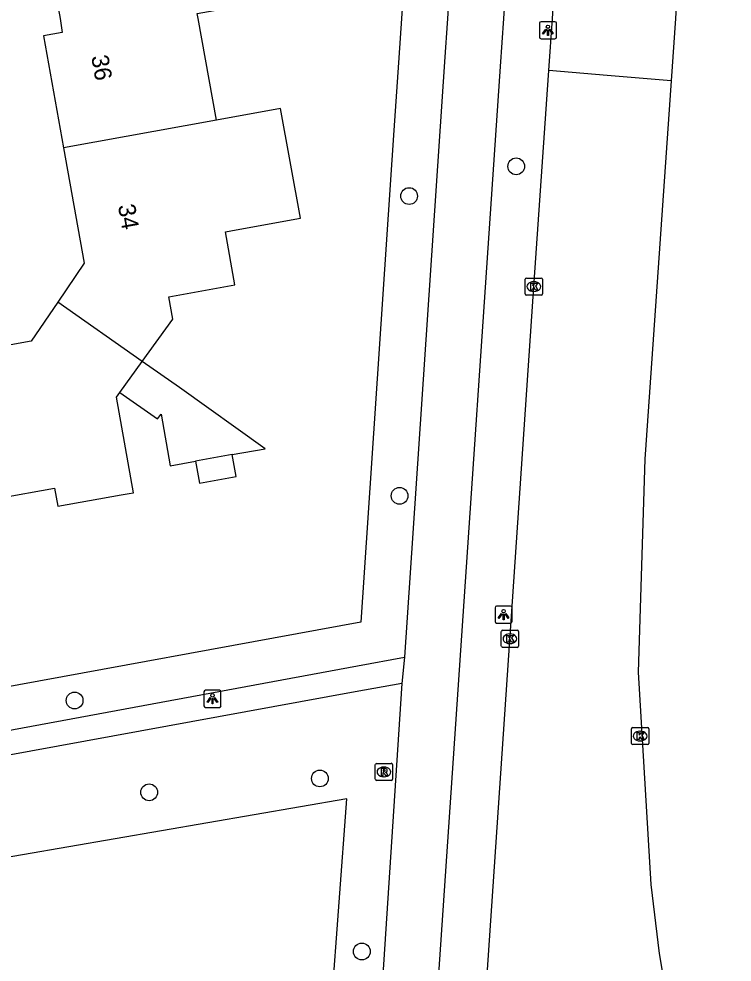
# Model space of a CAD drawing. Extents: x 157793 to 159380, y 380882 to 382313.
# Drawn here: x 158968.6 to 159010.2, y 381445 to 381500 of the extents above; entities that cross this region are included whole.
import ezdxf

# ---------------------------------------------------------------- set-up
doc = ezdxf.new("R2010")
doc.units = 0
for name, color, linetype in [('IMGEO_Boom', 7, 'Continuous'), ('IMGEO_Fietspad_gesloten', 7, 'Continuous'), ('IMGEO_Groenvoorziening', 7, 'Continuous'), ('IMGEO_Kolk', 7, 'Continuous'), ('IMGEO_Lichtpunt', 7, 'Continuous'), ('IMGEO_Pand', 7, 'Continuous'), ('IMGEO_Pand_nummerreeks', 7, 'Continuous'), ('IMGEO_Rijbaan_lokaal_gesloten', 7, 'Continuous'), ('IMGEO_Rioolput', 7, 'Continuous'), ('IMGEO_Voetpad_halfverhard', 7, 'Continuous')]:
    doc.layers.add(name, color=color, linetype=linetype)

msp = doc.modelspace()

# ---------------------------------------------------------------- linework, layer by layer
at = {"layer": 'IMGEO_Boom'}
for centre in [(158997.644, 381491.385), (158991.395, 381489.653), (158990.842, 381472.173), (158971.891, 381460.234), (158986.194, 381455.692), (158976.236, 381454.883), (158988.64, 381445.598)]:
    msp.add_circle(centre, 0.489, dxfattribs=at)
at = {"layer": 'IMGEO_Fietspad_gesloten'}
for points in [[(158997.109, 381551.383), (158993.638, 381500), (158993.468, 381497.486), (158991.123, 381462.773)], [(158997.115, 381503.094), (158996.904, 381500), (158996.714, 381497.212), (158994.003, 381457.434), (158991.656, 381422.841), (158990.315, 381405.271), (158989.136, 381394.868), (158987.826, 381385.016)], [(158991.123, 381462.773), (158990.963, 381461.235)], [(158990.963, 381461.235), (158987.347, 381405.491), (158983.544, 381377.688), (158982.728, 381370.037)]]:
    msp.add_lwpolyline(points, dxfattribs=at)
at = {"layer": 'IMGEO_Groenvoorziening'}
for points in [[(158993.05, 381562.869), (158993.269, 381562.906), (158994.794, 381555.548), (158990.957, 381500), (158990.799, 381497.712), (158990.488, 381493.203), (158988.58, 381464.812), (158966.077, 381460.685), (158942.274, 381456.504)], [(158985.983, 381430.403), (158987.763, 381454.509), (158944.522, 381447.039)]]:
    msp.add_lwpolyline(points, dxfattribs=at)
at = {"layer": 'IMGEO_Kolk'}
for p, q in [((158998.167, 381483.948), (158998.167, 381484.8)), ((158998.242, 381484.874), (158999.094, 381484.874)), ((158998.655, 381484.654), (158998.68, 381484.654)), ((158999.168, 381484.8), (158999.168, 381483.948)), ((158998.678, 381484.094), (158998.653, 381484.094)), ((158999.094, 381483.874), (158998.242, 381483.874)), ((158996.774, 381463.41), (158996.774, 381464.262)), ((158996.849, 381464.336), (158997.701, 381464.336)), ((158997.262, 381464.116), (158997.287, 381464.116)), ((158997.775, 381464.262), (158997.775, 381463.41)), ((158997.285, 381463.556), (158997.26, 381463.556)), ((158997.701, 381463.336), (158996.849, 381463.336)), ((159004.443, 381458.662), (159005.295, 381458.662)), ((159004.368, 381457.736), (159004.368, 381458.588)), ((159004.856, 381458.442), (159004.881, 381458.442)), ((159005.369, 381458.588), (159005.369, 381457.736)), ((159005.295, 381457.662), (159004.443, 381457.662)), ((159004.879, 381457.882), (159004.854, 381457.882))]:
    msp.add_line(p, q, dxfattribs=at)
for points in [[(158998.167, 381483.948), (158998.167, 381484.8)], [(158998.242, 381484.874), (158999.094, 381484.874)], [(158998.488, 381484.574), (158998.611, 381484.574), (158998.611, 381484.423), (158998.741, 381484.574), (158998.905, 381484.574), (158998.759, 381484.423), (158998.912, 381484.174), (158998.76, 381484.174), (158998.675, 381484.338), (158998.611, 381484.271), (158998.611, 381484.174), (158998.488, 381484.174), (158998.488, 381484.574)], [(158999.168, 381484.8), (158999.168, 381483.948)], [(158999.094, 381483.874), (158998.242, 381483.874)], [(158996.774, 381463.41), (158996.774, 381464.262)], [(158996.849, 381464.336), (158997.701, 381464.336)], [(158997.775, 381464.262), (158997.775, 381463.41)], [(158997.095, 381464.036), (158997.218, 381464.036), (158997.218, 381463.885), (158997.348, 381464.036), (158997.512, 381464.036), (158997.366, 381463.885), (158997.519, 381463.636), (158997.367, 381463.636), (158997.282, 381463.8), (158997.218, 381463.733), (158997.218, 381463.636), (158997.095, 381463.636), (158997.095, 381464.036)], [(158997.701, 381463.336), (158996.849, 381463.336)], [(159004.443, 381458.662), (159005.295, 381458.662)], [(159004.368, 381457.736), (159004.368, 381458.588)], [(159004.689, 381458.362), (159004.812, 381458.362), (159004.812, 381458.211), (159004.942, 381458.362), (159005.106, 381458.362), (159004.96, 381458.211), (159005.113, 381457.962), (159004.961, 381457.962), (159004.876, 381458.126), (159004.812, 381458.059), (159004.812, 381457.962), (159004.689, 381457.962), (159004.689, 381458.362)], [(159005.369, 381458.588), (159005.369, 381457.736)], [(159005.295, 381457.662), (159004.443, 381457.662)]]:
    msp.add_lwpolyline(points, dxfattribs=at)
for centre, start, end in [((158998.244, 381484.798), 91.552, 178.448), ((158998.244, 381484.798), 91.552, 178.448), ((158999.092, 381484.798), 1.552, 88.448), ((158999.092, 381484.798), 1.552, 88.448), ((158998.244, 381483.95), 181.552, 268.448), ((158998.244, 381483.95), 181.552, 268.448), ((158999.092, 381483.95), 271.552, 358.448), ((158999.092, 381483.95), 271.552, 358.448), ((158996.851, 381464.26), 91.552, 178.448), ((158996.851, 381464.26), 91.552, 178.448), ((158997.699, 381464.26), 1.552, 88.448), ((158997.699, 381464.26), 1.552, 88.448), ((158996.851, 381463.412), 181.552, 268.448), ((158996.851, 381463.412), 181.552, 268.448), ((158997.699, 381463.412), 271.552, 358.448), ((158997.699, 381463.412), 271.552, 358.448), ((159004.445, 381458.586), 91.552, 178.448), ((159004.445, 381458.586), 91.552, 178.448), ((159005.293, 381458.586), 1.552, 88.448), ((159005.293, 381458.586), 1.552, 88.448), ((159004.445, 381457.738), 181.552, 268.448), ((159004.445, 381457.738), 181.552, 268.448), ((159005.293, 381457.738), 271.552, 358.448), ((159005.293, 381457.738), 271.552, 358.448)]:
    msp.add_arc(centre, 0.0765, start, end, dxfattribs=at)
for centre, major_axis, ratio, start_param, end_param in [((158998.654, 381484.374), (-0.387, 0.002), 0.722429, 4.712389, 7.853982), ((158998.679, 381484.374), (-0.39, 0.002), 0.717154, 1.570796, 4.712389), ((158997.261, 381463.836), (-0.387, 0.002), 0.722429, 4.712389, 7.853982), ((158997.286, 381463.836), (-0.39, 0.002), 0.717154, 1.570796, 4.712389), ((159004.855, 381458.162), (-0.387, 0.002), 0.722429, 4.712389, 7.853982), ((159004.88, 381458.162), (-0.39, 0.002), 0.717154, 1.570796, 4.712389)]:
    msp.add_ellipse(centre, major_axis=major_axis, ratio=ratio, start_param=start_param, end_param=end_param, dxfattribs=at)
at = {"layer": 'IMGEO_Lichtpunt'}
for p, q in [((158998.994, 381499.727), (158998.994, 381498.92)), ((158998.994, 381499.727), (158998.994, 381498.92)), ((158999.896, 381499.822), (158999.088, 381499.822)), ((158999.896, 381499.822), (158999.088, 381499.822)), ((158999.99, 381498.92), (158999.99, 381499.727)), ((158999.99, 381498.92), (158999.99, 381499.727)), ((158999.088, 381498.826), (158999.896, 381498.826)), ((158999.088, 381498.826), (158999.896, 381498.826)), ((158997.31, 381465.745), (158996.502, 381465.745)), ((158997.31, 381465.745), (158996.502, 381465.745)), ((158996.408, 381465.65), (158996.408, 381464.843)), ((158996.408, 381465.65), (158996.408, 381464.843)), ((158997.404, 381464.843), (158997.404, 381465.65)), ((158997.404, 381464.843), (158997.404, 381465.65)), ((158996.502, 381464.749), (158997.31, 381464.749)), ((158996.502, 381464.749), (158997.31, 381464.749)), ((158980.333, 381460.834), (158979.525, 381460.834)), ((158980.333, 381460.834), (158979.525, 381460.834)), ((158979.431, 381460.739), (158979.431, 381459.932)), ((158979.431, 381460.739), (158979.431, 381459.932)), ((158980.427, 381459.932), (158980.427, 381460.739)), ((158980.427, 381459.932), (158980.427, 381460.739)), ((158979.525, 381459.838), (158980.333, 381459.838)), ((158979.525, 381459.838), (158980.333, 381459.838))]:
    msp.add_line(p, q, dxfattribs=at)
for points in [[(158999.368, 381499.391), (158999.407, 381499.363), (158999.219, 381499.101), (158999.181, 381499.128), (158999.368, 381499.391)], [(158999.47, 381499.343), (158999.517, 381499.343), (158999.517, 381499.021), (158999.47, 381499.021), (158999.47, 381499.343)], [(158999.58, 381499.363), (158999.618, 381499.39), (158999.805, 381499.128), (158999.766, 381499.1), (158999.58, 381499.363)], [(158996.782, 381465.314), (158996.821, 381465.286), (158996.633, 381465.024), (158996.595, 381465.051), (158996.782, 381465.314)], [(158996.884, 381465.266), (158996.931, 381465.266), (158996.931, 381464.944), (158996.884, 381464.944), (158996.884, 381465.266)], [(158996.994, 381465.286), (158997.032, 381465.313), (158997.219, 381465.051), (158997.18, 381465.023), (158996.994, 381465.286)], [(158979.805, 381460.403), (158979.844, 381460.375), (158979.656, 381460.113), (158979.618, 381460.14), (158979.805, 381460.403)], [(158979.907, 381460.355), (158979.954, 381460.355), (158979.954, 381460.033), (158979.907, 381460.033), (158979.907, 381460.355)], [(158980.017, 381460.375), (158980.055, 381460.402), (158980.242, 381460.14), (158980.203, 381460.112), (158980.017, 381460.375)]]:
    msp.add_lwpolyline(points, dxfattribs=at)
for centre in [(158999.493, 381499.525), (158996.907, 381465.448), (158979.93, 381460.537)]:
    msp.add_circle(centre, 0.0994, dxfattribs=at)
for centre, start, end in [((158999.088, 381499.727), 90, 180), ((158999.088, 381499.727), 90, 180), ((158999.896, 381499.727), 0, 90), ((158999.896, 381499.727), 0, 90), ((158999.088, 381498.92), 180, 270), ((158999.088, 381498.92), 180, 270), ((158999.896, 381498.92), 270, 0), ((158999.896, 381498.92), 270, 360), ((158996.502, 381465.65), 90, 180), ((158996.502, 381465.65), 90, 180), ((158997.31, 381465.65), 0, 90), ((158997.31, 381465.65), 0, 90), ((158996.502, 381464.843), 180, 270), ((158996.502, 381464.843), 180, 270), ((158997.31, 381464.843), 270, 0), ((158997.31, 381464.843), 270, 360), ((158979.525, 381460.739), 90, 180), ((158979.525, 381460.739), 90, 180), ((158980.333, 381460.739), 0, 90), ((158980.333, 381460.739), 0, 90), ((158979.525, 381459.932), 180, 270), ((158979.525, 381459.932), 180, 270), ((158980.333, 381459.932), 270, 0), ((158980.333, 381459.932), 270, 360)]:
    msp.add_arc(centre, 0.0946, start, end, dxfattribs=at)
at = {"layer": 'IMGEO_Pand'}
for points in [[(158970.649, 381502.22), (158971.054, 381500), (158971.17, 381499.2), (158970.075, 381499.003), (158971.246, 381492.474)], [(158980.165, 381494.083), (158979.098, 381500), (158979.045, 381500.292), (158983.55, 381501.115), (158983.447, 381501.677)], [(158975.838, 381480.013), (158977.614, 381482.471), (158977.38, 381483.778), (158981.243, 381484.471), (158980.687, 381487.568), (158981.319, 381487.681), (158985.054, 381488.355), (158983.899, 381494.757), (158980.165, 381494.083)], [(158980.165, 381494.083), (158971.246, 381492.474)], [(158971.246, 381492.474), (158972.453, 381485.747), (158970.909, 381483.467)], [(158970.909, 381483.467), (158969.367, 381481.191), (158962.671, 381479.99)], [(158975.838, 381480.013), (158970.909, 381483.467)], [(158974.532, 381478.206), (158975.838, 381480.013)], [(158981.08, 381474.573), (158983, 381474.918), (158978.013, 381478.489), (158975.838, 381480.013)], [(158964.206, 381471.447), (158970.721, 381472.616), (158970.91, 381471.563), (158974.609, 381472.226), (158975.072, 381472.309), (158975.33, 381472.355), (158974.33, 381477.927), (158974.532, 381478.206)], [(158974.532, 381478.206), (158976.734, 381476.664), (158976.929, 381476.942), (158977.465, 381473.926), (158978.944, 381474.191)], [(158981.08, 381474.573), (158978.944, 381474.191)], [(158978.944, 381474.191), (158979.17, 381472.918), (158981.306, 381473.297), (158981.08, 381474.573)]]:
    msp.add_lwpolyline(points, dxfattribs=at)
at = {"layer": 'IMGEO_Rijbaan_lokaal_gesloten'}
for points in [[(158999.546, 381496.973), (158999.757, 381500), (159000, 381503.492), (159000.099, 381504.914), (159001.365, 381524.362), (159002.68, 381543.8)], [(159008.546, 381525.177), (159008.195, 381521.4), (159006.931, 381500), (159006.678, 381496.371)], [(158994.631, 381424.35), (158995.889, 381443.392), (158998.669, 381484.367), (158999.546, 381496.973)], [(159006.678, 381496.371), (159002.939, 381496.687), (158999.546, 381496.973)], [(159006.678, 381496.371), (159005.138, 381474.302), (159004.763, 381461.892), (159005.498, 381449.499), (159005.977, 381445.475), (159008.181, 381432.472), (159010.233, 381424.488)]]:
    msp.add_lwpolyline(points, dxfattribs=at)
at = {"layer": 'IMGEO_Rioolput'}
for p, q in [((158989.427, 381455.646), (158989.427, 381456.498)), ((158989.502, 381456.572), (158990.354, 381456.572)), ((158990.428, 381456.498), (158990.428, 381455.646)), ((158989.915, 381456.352), (158989.94, 381456.352)), ((158990.354, 381455.572), (158989.502, 381455.572)), ((158989.938, 381455.792), (158989.913, 381455.792))]:
    msp.add_line(p, q, dxfattribs=at)
for points in [[(158989.427, 381455.646), (158989.427, 381456.498)], [(158989.502, 381456.572), (158990.354, 381456.572)], [(158990.428, 381456.498), (158990.428, 381455.646)], [(158990.016, 381456.27), (158989.764, 381456.272), (158989.764, 381455.872)], [(158989.764, 381455.872), (158989.888, 381455.872), (158989.888, 381456.034), (158989.899, 381456.034)], [(158989.942, 381456.191), (158989.888, 381456.191), (158989.888, 381456.11)], [(158989.888, 381456.11), (158989.94, 381456.11)], [(158989.946, 381456.005), (158990.017, 381455.872), (158990.157, 381455.872), (158990.092, 381455.998)], [(158990.354, 381455.572), (158989.502, 381455.572)]]:
    msp.add_lwpolyline(points, dxfattribs=at)
for centre, radius, start, end in [((158989.504, 381456.496), 0.0765, 91.552, 178.448), ((158989.504, 381456.496), 0.0765, 91.552, 178.448), ((158990.352, 381456.496), 0.0765, 1.552, 88.448), ((158990.352, 381456.496), 0.0765, 1.552, 88.448), ((158989.898, 381455.981), 0.0533, 26.0293, 88.6989), ((158989.924, 381456.299), 0.19, 274.7715, 282.9687), ((158989.948, 381456.095), 0.0964, 77.0061, 93.1865), ((158989.962, 381456.152), 0.0378, 276.6634, 79.6772), ((158990.015, 381456.16), 0.109, 350.3612, 89.416), ((158990.013, 381456.16), 0.112, 277.5842, 350.9817), ((158989.997, 381455.945), 0.108, 29.5134, 73.7905), ((158989.504, 381455.648), 0.0765, 181.552, 268.448), ((158989.504, 381455.648), 0.0765, 181.552, 268.448), ((158990.352, 381455.648), 0.0765, 271.552, 358.448), ((158990.352, 381455.648), 0.0765, 271.552, 358.448)]:
    msp.add_arc(centre, radius, start, end, dxfattribs=at)
for centre, major_axis, ratio, start_param, end_param in [((158989.914, 381456.072), (-0.387, 0.002), 0.722429, 4.712389, 7.853982), ((158989.939, 381456.072), (-0.39, 0.002), 0.717154, 1.570796, 4.712389)]:
    msp.add_ellipse(centre, major_axis=major_axis, ratio=ratio, start_param=start_param, end_param=end_param, dxfattribs=at)
at = {"layer": 'IMGEO_Voetpad_halfverhard'}
for points in [[(158943.251, 381452.366), (158959.482, 381455.43), (158967.252, 381458.345), (158988.378, 381462.264), (158991.123, 381462.773)], [(158990.963, 381461.235), (158988.257, 381460.74), (158967.754, 381456.988), (158959.513, 381453.98), (158943.558, 381451.081)]]:
    msp.add_lwpolyline(points, dxfattribs=at)

# ---------------------------------------------------------------- texts
at = {"layer": 'IMGEO_Pand_nummerreeks'}
for s, rotation, p in [('36', 280.1698, (158972.855, 381497.789)), ('34', 280.1701, (158974.413, 381489.097))]:
    msp.add_text(s, height=1, rotation=rotation, dxfattribs=at).set_placement(p)

doc.saveas('drawing.dxf')
